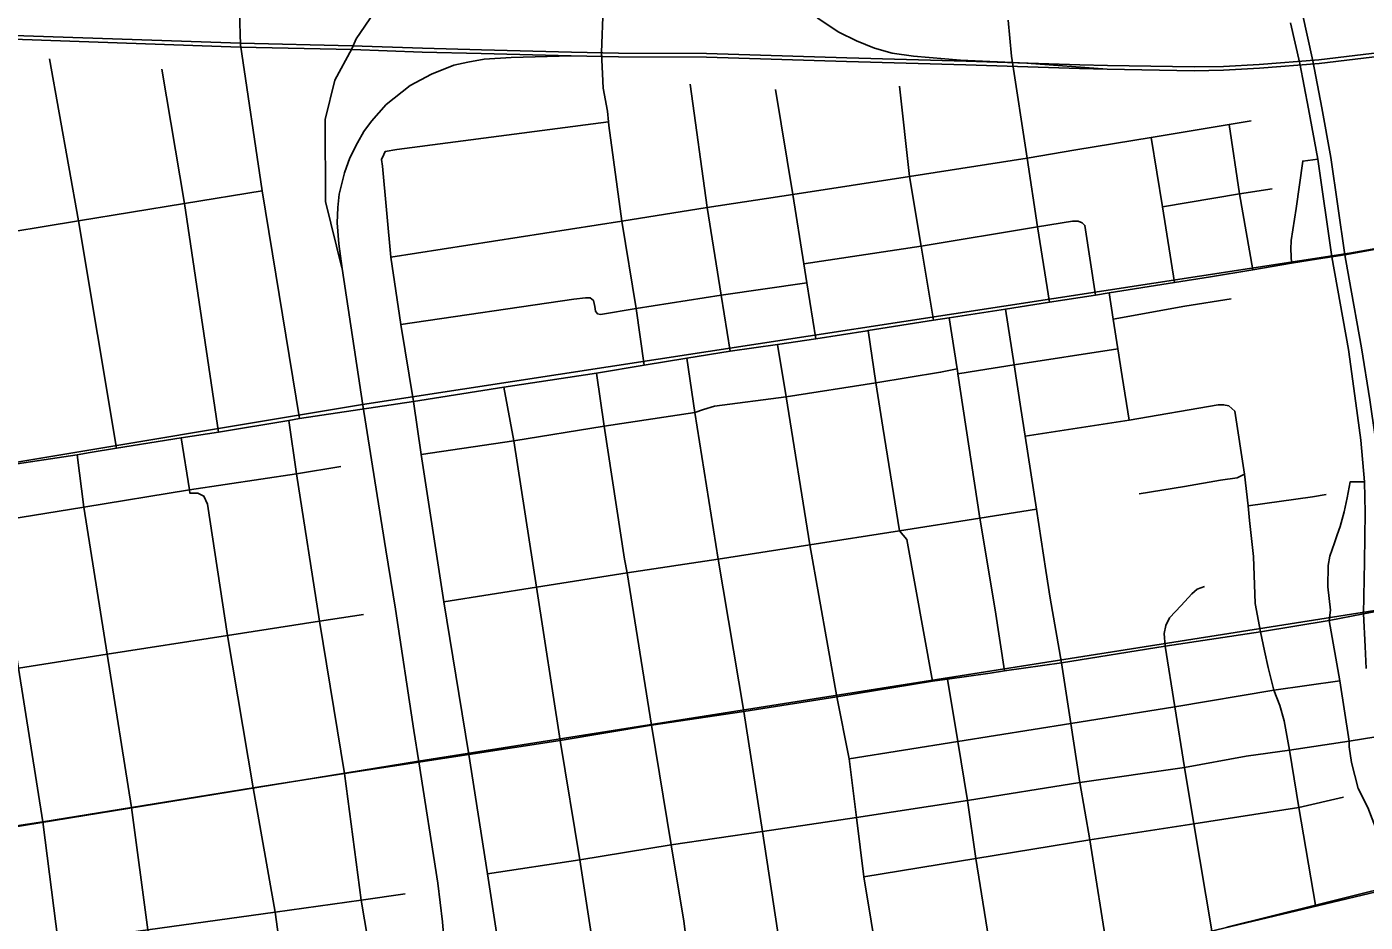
# Model space of a CAD drawing. Extents: x 114843 to 284848, y 317643 to 566895.
# Drawn here: x 196197 to 200918, y 383793 to 386953 of the extents above; entities that cross this region are included whole.
import ezdxf

# ---------------------------------------------------------------- set-up
doc = ezdxf.new("R2010")
doc.units = 0
for name, color, linetype in [('GM_X_City_Street', 7, 'Continuous'), ('GM_X_County_Road', 7, 'Continuous'), ('GM_X_Interchange_Ramps', 7, 'Continuous'), ('GM_X_Rail_Line', 7, 'Continuous'), ('GM_X_State_Route', 7, 'Continuous'), ('GM_X_US_Route', 7, 'Continuous')]:
    doc.layers.add(name, color=color, linetype=linetype)

msp = doc.modelspace()

# ---------------------------------------------------------------- linework, layer by layer
at = {"layer": 'GM_X_City_Street'}
for p, q in [((197755.9, 384385.3), (197720.7, 384600.5)), ((197822.4, 383963.6), (197755.9, 384385.3))]:
    msp.add_line(p, q, dxfattribs=at)
for points in [[(197159.2, 385570.8), (197026.6, 386374), (196951, 386889.4), (196943.1, 387120.7), (196953.9, 387355.3)], [(198374.5, 385758.9), (198345.8, 385959.2), (198295.8, 386267.6), (198250, 386605.3), (198248.7, 386618.1), (198244.9, 386655.5), (198229.8, 386736), (198224.2, 386862.6), (198230.4, 387019.8), (198248.9, 387276.3)], [(196512.7, 385466.5), (196378.9, 386268.1), (196276.9, 386840.3)], [(196872.6, 385522.8), (196753.5, 386329.3), (196673.3, 386803.3)], [(198677.8, 385808.3), (198646.2, 386005.6), (198596.7, 386314.8), (198537.3, 386750.7)], [(198980.4, 385852.4), (198948.3, 386049), (198937.6, 386117.1), (198899.3, 386361.8), (198837.7, 386731.5)], [(199394.5, 385917.5), (199351.2, 386178.6), (199310.4, 386424.7), (199275.1, 386743.9)], [(197456.2, 386502.8), (197460.4, 386512.8), (197502.6, 386520.1), (198248.7, 386618.1)], [(197481.1, 386140.1), (198295.8, 386267.6), (198596.7, 386314.8), (198899.3, 386361.8), (199310.4, 386424.7), (199725.3, 386489.9), (199897.4, 386518.4), (200163.2, 386562.4), (200438, 386607.9), (200515.9, 386621.6)], [(200521.1, 386095.4), (200474.5, 386363.4), (200438, 386607.9)], [(200245.4, 386050.3), (200202.5, 386317.6), (200163.2, 386562.4)], [(197561, 385630.8), (197516.2, 385902.5), (197481.1, 386140.1), (197451.4, 386460.8), (197447.9, 386484.9), (197456.2, 386502.8)], [(195269.5, 386086.7), (196021.2, 386209.6), (196378.9, 386268.1), (196753.5, 386329.3), (197026.6, 386374)], [(200202.5, 386317.6), (200474.5, 386363.4), (200590, 386381)], [(198937.6, 386117.1), (199351.2, 386178.6), (199762.4, 386247.1), (199884.9, 386267), (199905.5, 386267), (199919, 386261.4)], [(199966.3, 386006.2), (199929, 386252), (199919, 386261.4)], [(197516.2, 385902.5), (198126.8, 385991.6), (198167.1, 385996.9), (198184, 385996.2), (198195.4, 385987.5), (198200.6, 385966.5), (198202.5, 385949.5), (198209.8, 385940.1), (198220.2, 385938), (198345.8, 385959.2), (198646.2, 386005.6), (198948.3, 386049)], [(200085.1, 385565.1), (200060.7, 385719.4), (200045.3, 385816.3), (200029, 385921.2), (200014.2, 386013.8)], [(200029, 385921.2), (200282, 385966.7), (200445.5, 385993.1)], [(199646, 384679.9), (199613.1, 384896), (199558.1, 385218.9), (199481.5, 385727.9), (199479.4, 385740.8), (199478.5, 385746.5), (199450.1, 385926.1)], [(199703.2, 385605.6), (199679.4, 385759.9), (199649, 385956.6)], [(199275.2, 385174.6), (199216.3, 385539.7), (199191.1, 385696.2), (199164.9, 385881)], [(199388.8, 382560.8), (199326.4, 382872.1), (199273.8, 383175.6), (199250.2, 383325.6), (199226.5, 383483.4), (199149.6, 383953), (199124, 384163), (199097.7, 384369.4), (199053.9, 384588.3), (198958.3, 385125.3), (198875.4, 385647.3), (198845, 385831.7)], [(199055.1, 382482.4), (199006.6, 382787), (198946.3, 383093.4), (198899.8, 383402.1), (198791.5, 384113), (198725.9, 384536.6), (198635.5, 385074.8), (198553.1, 385592.3), (198525.4, 385783.2)], [(199481.5, 385727.9), (199553.7, 385739.7), (199679.4, 385759.9), (200045.3, 385816.3)], [(197587.7, 385443.3), (197914.2, 385491.6), (198233.5, 385543.8), (198553.1, 385592.3), (198583.3, 385601.9), (198622.1, 385614.2), (198875.4, 385647.3), (199191.1, 385696.2), (199420.3, 385734), (199478.5, 385746.5)], [(198732.2, 382411.3), (198684.8, 382712.4), (198628.3, 383016.4), (198580.9, 383324.3), (198549, 383526.3), (198513.9, 383797), (198469.6, 384066.4), (198400, 384489), (198314, 385025.8), (198305.5, 385074.8), (198233.5, 385543.8), (198206, 385731.1)], [(198486.8, 381815.9), (198450, 382102), (198441.2, 382165.8), (198403.3, 382339.5), (198340.5, 382632.6), (198313.7, 382941.2), (198283.7, 383131.1), (198265.4, 383248.2), (198147.1, 384013.3), (198078.2, 384433.9), (197994.4, 384975.3), (197914.2, 385491.6), (197879.1, 385681)], [(197720.7, 384600.5), (197667.9, 384923.2), (197587.7, 385443.3), (197561, 385630.8)], [(199791.5, 385033.8), (199758.3, 385250.5), (199718.2, 385507.8), (199703.2, 385605.6)], [(199718.2, 385507.8), (200085.1, 385565.1), (200399.4, 385619.1), (200418.2, 385619.3), (200436.9, 385615.6)], [(200549, 384818.1), (200530.2, 384917.9), (200523.7, 385083.3), (200509.9, 385210.7), (200505, 385263), (200491.7, 385374.7), (200458, 385596.4), (200436.9, 385615.6)], [(197484.6, 383057.6), (197489.4, 383125.4), (197490.6, 383191.4), (197477, 383274.6), (197376.2, 383871.3), (197317.3, 384317.7), (197229.1, 384855.4), (197148.1, 385375.8), (197121.1, 385563.4)], [(196816.1, 385299), (196799.6, 385306.7), (196772, 385306.9), (196770.4, 385318.9), (196741.2, 385502.8)], [(196775.6, 382831.3), (196773.4, 382846.8), (196767.9, 382882.3), (196738.8, 383080.1), (196623.4, 383766.3), (196566, 384198.4), (196479.7, 384738.6), (196398.2, 385257.7), (196374.4, 385442.8)], [(195425.8, 385104.4), (195754.1, 385155.2), (196085.5, 385207.8), (196398.2, 385257.7), (196770.4, 385318.9), (197148.1, 385375.8), (197304.2, 385401.8)], [(196528, 382337.1), (196478.8, 382649.3), (196455.3, 382783.7), (196464.6, 382810.7), (196420.2, 383077.8), (196306.8, 383722.2), (196253.8, 384147.4), (196166.9, 384689.1), (196085.5, 385207.8), (196061, 385394.6)], [(200120.6, 385304.9), (200280, 385331), (200407.8, 385352.8), (200466.8, 385360.8), (200491.7, 385374.7)], [(197123.2, 383077.3), (197116, 383123.2), (197106.7, 383183.5), (197126.4, 383194.1), (197149.2, 383230.6), (197148.9, 383272.3), (197072.9, 383829), (196995.1, 384267.9), (196904.7, 384805.2), (196834.3, 385268.8), (196821.6, 385296.5), (196816.1, 385299)], [(200505, 385263), (200732.1, 385294.7), (200780.7, 385302.6)], [(197667.9, 384923.2), (197994.4, 384975.3), (198314, 385025.8), (198635.5, 385074.8), (198958.3, 385125.3), (199275.2, 385174.6), (199558.1, 385218.9), (199758.3, 385250.5)], [(199391.9, 384643.2), (199300.6, 385143.9), (199275.2, 385174.6)], [(200010.8, 383674), (199946.6, 384083.7), (199911.3, 384286.3), (199879.8, 384494.6), (199846.9, 384708.5), (199806.5, 384936.3), (199791.5, 385033.8)], [(200212.2, 384767.5), (200208.2, 384812.4), (200214.4, 384840.4), (200227.6, 384866.8), (200268.8, 384910.9), (200305.8, 384952), (200325, 384967.9), (200351.2, 384977.4)], [(195508.2, 384584.7), (195834.8, 384636.3), (196166.9, 384689.1), (196479.7, 384738.6), (196904.7, 384805.2), (197229.1, 384855.4), (197384.9, 384878.6)], [(200861.8, 384432.5), (200828.8, 384645), (200790.4, 384858.2)], [(200742.2, 383853.8), (200684.1, 384198), (200650.3, 384400.6), (200631.6, 384503.3), (200617.3, 384557.4), (200595.3, 384612), (200575.7, 384691.8), (200563.2, 384750.7), (200549, 384818.1)], [(200377.3, 383762.6), (200313.9, 384139.8), (200280.5, 384339.2), (200246.2, 384553.7), (200212.2, 384767.5)], [(199793.9, 382670.3), (199718.1, 382966.1), (199668.2, 383267), (199614.7, 383578.3), (199544.4, 384018.3), (199514.6, 384222.4), (199480.4, 384431.2), (199444, 384650.4)], [(199097.7, 384369.4), (199480.4, 384431.2), (199879.8, 384494.6), (200246.2, 384553.7), (200595.3, 384612), (200828.8, 384645)], [(199149.6, 383953), (199544.4, 384018.3), (199946.6, 384083.7), (200313.9, 384139.8), (200684.1, 384198), (200840.8, 384234.5)], [(200429.5, 383775.6), (200742.2, 383853.8), (200940.6, 383902.1), (201042.8, 383924.5), (201094.2, 383935.8), (201478.9, 384011.9), (201532.8, 384022.4)], [(198063.3, 382411.8), (198041.8, 382564.5), (197991.3, 382861.6), (197943.9, 383168.6), (197881.1, 383580.5), (197822.4, 383963.6)], [(195660.6, 383619.4), (195989.6, 383677.9), (196306.8, 383722.2), (196623.4, 383766.3), (197072.9, 383829), (197376.2, 383871.3), (197531.8, 383893)]]:
    msp.add_lwpolyline(points, dxfattribs=at)
at = {"layer": 'GM_X_County_Road'}
msp.add_lwpolyline([(199804.6, 385980.7), (199762.4, 386247.1), (199725.3, 386489.9), (199670.2, 386849.7), (199658.1, 386977)], dxfattribs=at)
at = {"layer": 'GM_X_Interchange_Ramps'}
for points in [[(200750.9, 386486), (200697.5, 386479.2), (200686, 386395.4)], [(200686, 386395.4), (200674.6, 386311.6), (200657.3, 386199.4), (200655.1, 386168.5), (200657.9, 386118.6)], [(200915.4, 385346.7), (200864.5, 385346.8), (200853.9, 385290.9), (200843.3, 385241.3), (200829, 385189), (200819.1, 385160.5)], [(200819.1, 385160.5), (200809.3, 385132), (200793.1, 385085.1), (200787.5, 385051.4), (200785.6, 384976.1), (200795.4, 384893.8), (200790.4, 384858.2)], [(200861.8, 384432.5), (200860.9, 384412.6), (200870, 384356.4), (200893.4, 384265.2), (200926.6, 384198.1), (200958.1, 384118.5), (201009.4, 384128.9)]]:
    msp.add_lwpolyline(points, dxfattribs=at)
at = {"layer": 'GM_X_Rail_Line'}
for p, q in [((199724.8, 386824.3), (199744.9, 386823.3)), ((195392.5, 385288.4), (197380.8, 385620.4)), ((197578.2, 384361.5), (195580.5, 384036))]:
    msp.add_line(p, q, dxfattribs=at)
for points in [[(197342.8, 386875.6), (197358.4, 386910), (197534.1, 387167.9), (197775.4, 387452.6), (197868.3, 387528.8)], [(198984.6, 386985.1), (199061.6, 386934.5), (199123.9, 386903.3), (199186.4, 386878), (199248.9, 386860.4), (199324.7, 386849.2), (199489.9, 386835.2), (199724.8, 386824.3), (200008.1, 386803)], [(196080.7, 386924.5), (196950.2, 386894.7), (197344.4, 386885.9), (197592.1, 386877.1), (197800.4, 386871.9), (198117.7, 386863.3), (198284, 386859.9), (198594.6, 386858.8), (199089.1, 386843.9), (199510, 386831.4), (199692.8, 386825.9)], [(198117.4, 386850.2), (198283.8, 386846.8), (198594.4, 386845.6), (199088.7, 386830.8), (199509.6, 386818.3), (199910.4, 386806.1), (200008.1, 386803), (200315, 386798.1), (200418.5, 386799.7), (200544.5, 386806.7), (200755.7, 386823.9), (201039.3, 386857.4), (201435.8, 386913.1), (201695.1, 386938), (201747, 386938), (201804.9, 386939.6)], [(196080.3, 386911.3), (196949.8, 386881.6), (197344, 386872.8), (197591.7, 386864), (197800, 386858.8), (198117.4, 386850.2)], [(197307.7, 386102.4), (197250.8, 386336.8), (197248.7, 386626.3), (197283.3, 386764.7), (197342.8, 386875.6)], [(199692.8, 386825.9), (199910.8, 386819.2), (200008.4, 386816.2), (200315, 386811.2), (200418, 386812.8), (200543.6, 386819.8), (200754.4, 386837), (201037.6, 386870.4)], [(197670.1, 383706), (197663.4, 383794.6), (197646.6, 383930.7), (197579.4, 384358.7), (197562.2, 384469.9), (197496.8, 384897.9), (197463.4, 385107.4), (197424.7, 385350.4), (197382, 385617.6), (197308.9, 386099.6), (197297.3, 386186.8), (197292, 386261.6), (197293.8, 386314.9), (197299.1, 386362.8), (197317.1, 386437.8), (197336, 386490.7), (197362.7, 386543), (197386, 386583.1), (197412.8, 386619.7), (197464.5, 386679.2), (197548.9, 386745.5), (197624.2, 386786), (197703.2, 386817.2), (197753, 386828.3), (197810, 386838.7), (197904.8, 386845.1), (198117.4, 386850.2)], [(197380.8, 385620.4), (200862.7, 386154.7), (202742.8, 386486.9)], [(197558.4, 383078.4), (199137.1, 383466.2), (201059.6, 383925.5), (201907.5, 384098.8), (202082.9, 384051.5), (202664.3, 384138.9), (202530.8, 385194)], [(202530.8, 385194), (201795.7, 385076.1), (201511.4, 384981), (197578.2, 384361.5)]]:
    msp.add_lwpolyline(points, dxfattribs=at)
at = {"layer": 'GM_X_State_Route'}
for p, q in [((200790.4, 384858.2), (200549, 384818.1)), ((200549, 384818.1), (200212.2, 384767.5)), ((200212.2, 384767.5), (199846.9, 384708.5)), ((199846.9, 384708.5), (199646, 384679.9)), ((199444, 384650.4), (199391.9, 384643.2)), ((199595.5, 384672.5), (199444, 384650.4)), ((199646, 384679.9), (199595.5, 384672.5)), ((199391.9, 384643.2), (199053.9, 384588.3)), ((199053.9, 384588.3), (198725.9, 384536.6)), ((198725.9, 384536.6), (198400, 384489)), ((198400, 384489), (198078.2, 384433.9)), ((198078.2, 384433.9), (197755.9, 384385.3)), ((200650.3, 384400.6), (200861.8, 384432.5)), ((197317.3, 384317.7), (197755.9, 384385.3)), ((197755.9, 384385.3), (197822.4, 383963.6)), ((199911.3, 384286.3), (200280.5, 384339.2)), ((196995.1, 384267.9), (197317.3, 384317.7)), ((199514.6, 384222.4), (199911.3, 384286.3)), ((196566, 384198.4), (196995.1, 384267.9)), ((196253.8, 384147.4), (196566, 384198.4)), ((199124, 384163), (199514.6, 384222.4)), ((195925.1, 384097.7), (196253.8, 384147.4)), ((198791.5, 384113), (199124, 384163)), ((198469.6, 384066.4), (198791.5, 384113)), ((198147.1, 384013.3), (198469.6, 384066.4)), ((197822.4, 383963.6), (198147.1, 384013.3))]:
    msp.add_line(p, q, dxfattribs=at)
for points in [[(200861.5, 386062.6), (200846.1, 386148.6), (200797.1, 386491.9), (200764.6, 386666.5), (200733.3, 386833.1), (200696.1, 387003.1), (200642.5, 387211.1), (200533.7, 387504.6), (200513.4, 387557.5)], [(200921.4, 384688.9), (200917.3, 384766.5), (200912.4, 384880.9), (200915.2, 385065.3), (200917.4, 385239), (200915.4, 385346.7), (200902.7, 385493.7), (200884.4, 385624.4), (200858.8, 385813.9), (200800.2, 386141.3), (200750.9, 386486), (200718.3, 386663.2), (200687.6, 386823.4), (200654.1, 386967.4)], [(200967.7, 384777.1), (200962.7, 384890.3), (200966.1, 385065.1), (200968.3, 385238.8), (200965.3, 385407), (200952.5, 385506.3), (200934.1, 385637), (200905, 385819.8), (200861.5, 386062.6)], [(201000.1, 384897.3), (200962.7, 384890.3), (200912.4, 384880.9), (200790.4, 384858.2)], [(200861.8, 384432.5), (200955.9, 384447.6), (201006.4, 384455.8)], [(200280.5, 384339.2), (200497.5, 384378.5), (200650.3, 384400.6)]]:
    msp.add_lwpolyline(points, dxfattribs=at)
at = {"layer": 'GM_X_US_Route'}
for p, q in [((200790.4, 384858.2), (200549, 384818.1)), ((200549, 384818.1), (200212.2, 384767.5)), ((200212.2, 384767.5), (199846.9, 384708.5)), ((199846.9, 384708.5), (199646, 384679.9)), ((199444, 384650.4), (199391.9, 384643.2)), ((199595.5, 384672.5), (199444, 384650.4)), ((199646, 384679.9), (199595.5, 384672.5)), ((199391.9, 384643.2), (199053.9, 384588.3)), ((199053.9, 384588.3), (198725.9, 384536.6)), ((198725.9, 384536.6), (198400, 384489)), ((198400, 384489), (198078.2, 384433.9)), ((198078.2, 384433.9), (197755.9, 384385.3)), ((200650.3, 384400.6), (200861.8, 384432.5)), ((197317.3, 384317.7), (197755.9, 384385.3)), ((197755.9, 384385.3), (197822.4, 383963.6)), ((199911.3, 384286.3), (200280.5, 384339.2)), ((196995.1, 384267.9), (197317.3, 384317.7)), ((199514.6, 384222.4), (199911.3, 384286.3)), ((196566, 384198.4), (196995.1, 384267.9)), ((196253.8, 384147.4), (196566, 384198.4)), ((199124, 384163), (199514.6, 384222.4)), ((195925.1, 384097.7), (196253.8, 384147.4)), ((198791.5, 384113), (199124, 384163)), ((198469.6, 384066.4), (198791.5, 384113)), ((198147.1, 384013.3), (198469.6, 384066.4)), ((197822.4, 383963.6), (198147.1, 384013.3))]:
    msp.add_line(p, q, dxfattribs=at)
for points in [[(200846.1, 386148.6), (201124.5, 386198.4), (201402.3, 386234), (201679.4, 386278.6), (201842.2, 386306.4), (202093.4, 386348.2), (202162.5, 386359.9), (202344.7, 386389.6), (202466.7, 386409.7), (202553.7, 386429.8), (203180.7, 386529.1), (203593, 386594.3), (204217, 386693.1), (204236.6, 386696.2), (204264.9, 386700.7)], [(198042.6, 385706), (198206, 385731.1), (198374.5, 385758.9), (198525.4, 385783.2), (198677.8, 385808.3), (198845, 385831.7), (198980.4, 385852.4), (199161.3, 385880.4), (199164.9, 385881), (199394.5, 385917.5), (199450.1, 385926.1), (199649, 385956.6), (199804.6, 385980.7), (199966.3, 386006.2), (200014.2, 386013.8), (200245.4, 386050.3), (200372.2, 386071), (200521.1, 386095.4), (200657.9, 386118.6), (200752.7, 386133.7)], [(200752.7, 386133.7), (200800.2, 386141.3), (200846.1, 386148.6)], [(196420.5, 385450.7), (196512.7, 385466.5), (196741.2, 385502.8), (196872.6, 385522.8), (197121.1, 385563.4), (197159.2, 385570.8), (197561, 385630.8), (197879.1, 385681), (198042.6, 385706)], [(196139.6, 385407.7), (196374.4, 385442.8), (196420.5, 385450.7)], [(201000.1, 384897.3), (200962.7, 384890.3), (200912.4, 384880.9), (200790.4, 384858.2)], [(200861.8, 384432.5), (200955.9, 384447.6), (201006.4, 384455.8)], [(200280.5, 384339.2), (200497.5, 384378.5), (200650.3, 384400.6)]]:
    msp.add_lwpolyline(points, dxfattribs=at)

doc.saveas('drawing.dxf')
